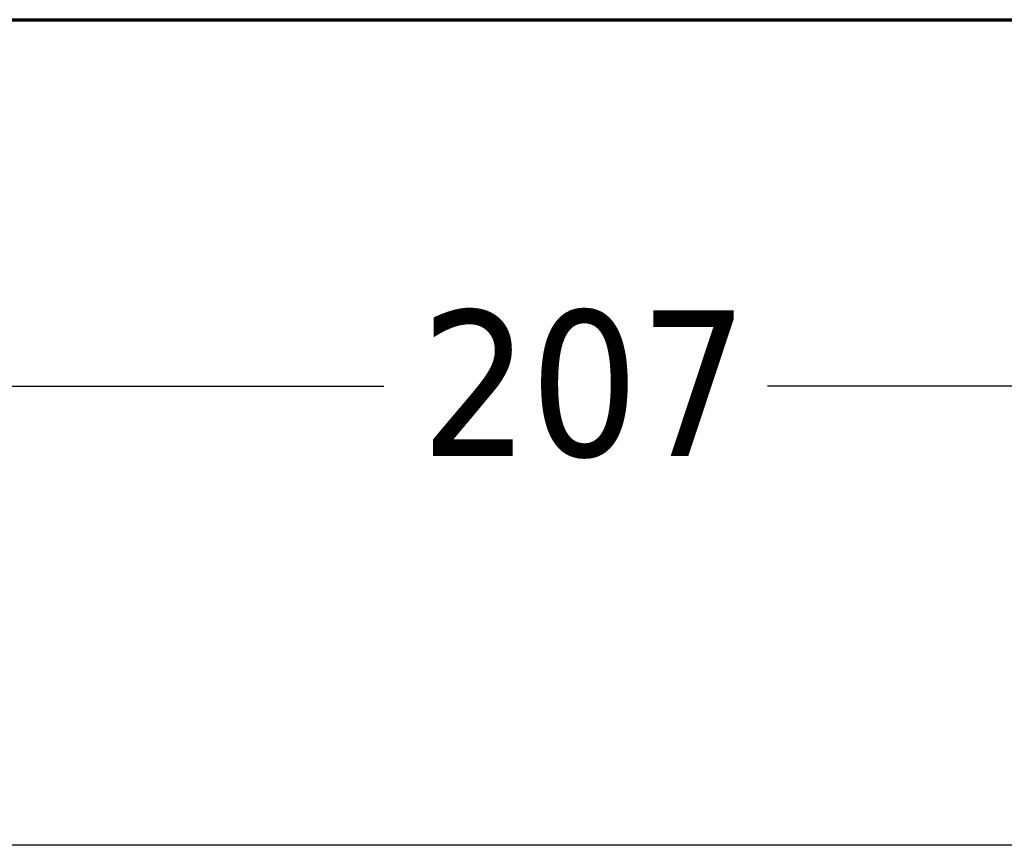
# Model space of a CAD drawing. Header units: inches. Extents: x 18 to 846, y -67 to 561.
# Tile 608 of 656: x 415 to 436, y 544 to 561. Entities that reach past the tile are written whole.
import ezdxf

# ---------------------------------------------------------------- set-up
doc = ezdxf.new("R2010")
doc.units = ezdxf.units.IN
doc.header["$LTSCALE"] = 24
doc.header["$MEASUREMENT"] = 0
for name, color, linetype, lineweight in [('Border (ANSI)', 7, 'Continuous', 70), ('Dimension (ANSI)', 7, 'Continuous', 25), ('Visible (ANSI)', 7, 'Continuous', 30)]:
    doc.layers.add(name, color=color, linetype=linetype, lineweight=lineweight)
doc.styles.add('Note Text (ANSI)', font='tahoma.ttf')
doc.dimstyles.new('SB Fraction-16 (ANSI)', dxfattribs={"dimscale": 24, "dimtxt": 0.125, "dimasz": 0.098425, "dimexe": 0.125, "dimexo": 0.0625, "dimgap": 0.031496, "dimtad": 0, "dimtih": 1, "dimtoh": 1, "dimdec": 4, "dimrnd": 1e-08, "dimzin": 0, "dimdsep": 46, "dimlunit": 5, "dimtxsty": 'Note Text (ANSI)', "dimcen": 0.09, "dimdle": 0.393701, "dimclrd": 256, "dimclre": 256, "dimclrt": 256, "dimadec": 0, "dimazin": 3, "dimtfac": 0.96, "dimtofl": 0, "dimtmove": 0, "dimatfit": 3, "dimfxl": 1, "dimfrac": 2, "dimtolj": 1, "dimtzin": 12, "dimlwd": -1, "dimlwe": -1, "dimarcsym": 0})

# ---------------------------------------------------------------- blocks, each defined once
blk = doc.blocks.new('Borders SUPERIOR BORDER')
at = {"layer": 'Border (ANSI)'}
blk.add_line((0.75, 23.375), (35.25, 23.375), dxfattribs=at)
blk = doc.blocks.new('*D17')
at = {"layer": 'Defpoints', "color": 0, "transparency": 16777216}
for p in [(538.678, 553.456), (331.678, 544.007), (538.678, 544.007)]:
    blk.add_point(p, dxfattribs=at)
at = {"layer": 'Dimension (ANSI)', "transparency": 16777216}
for p, q in [((331.678, 545.507), (331.678, 556.456)), ((538.678, 545.507), (538.678, 556.456)), ((334.041, 553.456), (422.777, 553.456)), ((536.316, 553.456), (430.677, 553.456))]:
    blk.add_line(p, q, dxfattribs=at)
for points in [[(334.041, 553.849), (334.041, 553.062), (331.678, 553.456)], [(536.316, 553.849), (536.316, 553.062), (538.678, 553.456)]]:
    blk.add_solid(points, dxfattribs=at)
at = {"layer": 'Dimension (ANSI)', "transparency": 16777216, "insert": (423.532, 555.018), "char_height": 3, "attachment_point": 1, "style": 'Note Text (ANSI)'}
blk.add_mtext('\\A1;207', dxfattribs=at)

msp = doc.modelspace()

# ---------------------------------------------------------------- linework, layer by layer
at = {"layer": 'Visible (ANSI)'}
msp.add_line((436.27218, 544.00673), (403.67843, 544.00673), dxfattribs=at)

# ---------------------------------------------------------------- block references
at = {"xscale": 24, "yscale": 24, "zscale": 24}
msp.add_blockref('Borders SUPERIOR BORDER', (0, 0), dxfattribs=at)

# ---------------------------------------------------------------- dimensions: what is measured, and where the dimension line sits
at = {"layer": 'Dimension (ANSI)'}
dim = msp.add_linear_dim(base=(538.67843, 553.45555), p1=(331.67843, 544.00673), p2=(538.67843, 544.00673), dimstyle='SB Fraction-16 (ANSI)', override={"dimgap": 0.031496, "dimtih": 0, "dimtoh": 0, "dimdec": 4, "dimtol": 0, "dimlim": 0, "dimtp": 0, "dimtm": 0, "dimtdec": 2, "dimatfit": 1}, dxfattribs=at)
dim.commit()
dim.dimension.update_dxf_attribs({"geometry": '*D17', "text_midpoint": (426.72685, 553.45555), "dimtype": 160})

doc.saveas('drawing.dxf')
